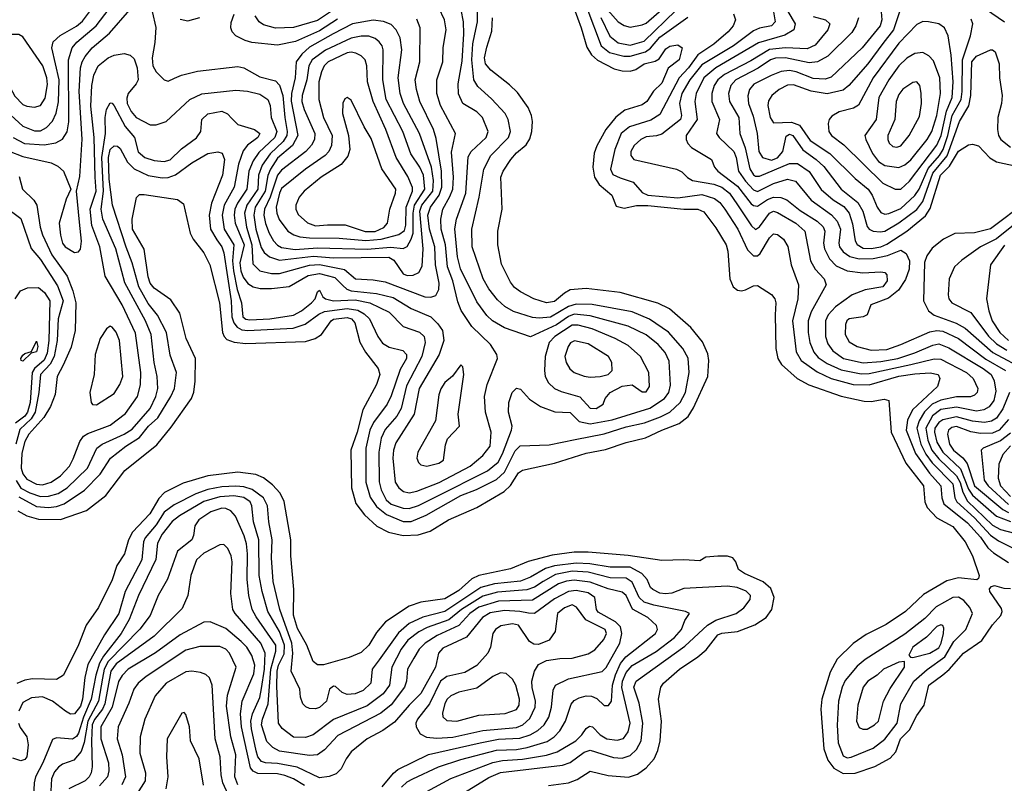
# Model space of a CAD drawing. Extents: x 997026 to 1115308, y 536381 to 619039.
# Tile 362 of 484: x 1040940 to 1045884, y 591862 to 595696. Entities that reach past the tile are written whole.
import ezdxf

# ---------------------------------------------------------------- set-up
doc = ezdxf.new("R2010")
doc.units = 0

msp = doc.modelspace()

# ---------------------------------------------------------------- linework, layer by layer
at = {"layer": '0CON20XD'}
for points in [[(1040906.8, 595105), (1040964.6, 595074.6), (1041062.2, 595067.8), (1041121.8, 595078.2), (1041154.2, 595095.8), (1041177.5, 595132.5), (1041186.4, 595183.6), (1041185.7, 595494.3), (1041203.4, 595555), (1041227.3, 595582.7), (1041324.3, 595665), (1041426.9, 595803.1)], [(1040874.9, 595234.9), (1040955, 595161.4), (1041015, 595138.9), (1041045, 595138.1), (1041074.5, 595155.5), (1041105, 595187.3), (1041122.9, 595227.1), (1041135.4, 595284.6), (1041137.8, 595395), (1041101.8, 595555), (1041107.3, 595585), (1041142.4, 595617.6), (1041225, 595663.4), (1041255, 595688.2), (1041306.1, 595755)], [(1040886.8, 595036.8), (1040955, 595009), (1041097.6, 594977.6), (1041131.3, 594961.3), (1041160.6, 594935), (1041197.5, 594845), (1041173.1, 594795), (1041137.7, 594675), (1041144, 594615), (1041154.6, 594575), (1041167.5, 594555), (1041215, 594527.3), (1041235, 594531.1), (1041245, 594544.2), (1041249.8, 594585), (1041241, 594679), (1041225.8, 594835), (1041241.2, 594908.8), (1041253.2, 595096.8), (1041239.3, 595335), (1041245.9, 595455), (1041253.5, 595485), (1041268.5, 595511.5), (1041304.2, 595555), (1041391.4, 595628.6), (1041493.6, 595745)], [(1042475.6, 594294.4), (1042515, 594284.2), (1042625, 594289.2), (1042698.2, 594275), (1042795, 594227.3), (1042866.1, 594156.1), (1042947.3, 594127.3), (1042971.3, 594105), (1042976.2, 594075), (1042960, 594005), (1042882, 593858), (1042855.7, 593744.3), (1042833.6, 593706.4), (1042775, 593638.7), (1042755.7, 593594.3), (1042744.1, 593525), (1042745.5, 593375.5), (1042755.5, 593335), (1042780, 593285), (1042805, 593264.1), (1042865, 593243.1), (1042895, 593242.8), (1042942.3, 593257.7), (1043028.9, 593301.1), (1043289.6, 593430.4), (1043342.4, 593475), (1043365, 593516.1), (1043409.8, 593635), (1043412.4, 593655), (1043395.3, 593725), (1043395.4, 593775), (1043412.5, 593825), (1043435, 593845.5), (1043455, 593840.6), (1043500.4, 593790.4), (1043555, 593754.6), (1043627, 593727), (1043703.8, 593723.8), (1043748.8, 593678.8), (1043805, 593667.8), (1043915, 593687.5), (1044104.6, 593745), (1044177.7, 593795), (1044199.5, 593825), (1044208.7, 593861.3), (1044201.7, 593981.7), (1044181.8, 594025), (1044145.4, 594065), (1044085, 594114.2), (1043995, 594157), (1043805, 594209.6), (1043725, 594218.3), (1043695, 594206.4), (1043635, 594163.9), (1043505, 594103.9), (1043375, 594149.8), (1043314.2, 594184.2), (1043285, 594210.4), (1043235, 594280.4), (1043153.8, 594445), (1043137.8, 594505), (1043124.2, 594645.8), (1043132.7, 594695), (1043179.5, 594825), (1043192.1, 595007.9), (1043206.8, 595035), (1043282.2, 595105), (1043291.8, 595135), (1043264.6, 595205), (1043235, 595233.1), (1043164.8, 595274.8), (1043143.4, 595323.4), (1043141.7, 595375), (1043162, 595488), (1043169.7, 595625), (1043168.9, 595685), (1043156.7, 595745)], [(1043047.1, 593372.9), (1043202.7, 593455), (1043265, 593507.7), (1043302.4, 593555), (1043308.1, 593625), (1043278.9, 593725), (1043274.7, 593805), (1043287.1, 593865), (1043338.8, 593995), (1043335.3, 594015.3), (1043304.6, 594065), (1043210.7, 594155), (1043156.3, 594236.3), (1043139.6, 594279.6), (1043115.2, 594384.8), (1043087.9, 594455), (1043077.5, 594565), (1043056.1, 594645), (1043054.1, 594695), (1043064.8, 594745), (1043100.7, 594809.3), (1043114.5, 594845), (1043118.2, 594905), (1043108.1, 595031.9), (1043128.9, 595125), (1043052.4, 595265), (1043034.2, 595325), (1043034.7, 595395), (1043064.7, 595485), (1043066.9, 595556.9), (1043081.4, 595645), (1043072.9, 595695), (1043044.7, 595755)], [(1043548.1, 594198.1), (1043515, 594201.7), (1043420.4, 594230.4), (1043375.8, 594255.8), (1043338.9, 594288.9), (1043296.4, 594345), (1043267.9, 594395), (1043212.1, 594555), (1043211.2, 594645), (1043247, 594805), (1043270.4, 594945), (1043306.2, 595015), (1043394.7, 595105), (1043405.3, 595135), (1043393.5, 595195), (1043377.8, 595225), (1043309, 595299), (1043240.8, 595360.8), (1043219.6, 595395), (1043209.8, 595495), (1043215.5, 595574.5), (1043226.1, 595623.9), (1043239.5, 595685), (1043239.3, 595745)], [(1043722.4, 595755), (1043760, 595655), (1043788, 595558), (1043810.6, 595520.6), (1043842.2, 595492.2), (1043925, 595450), (1043965, 595439.5), (1044005, 595437.2), (1044033.6, 595446.4), (1044075.8, 595475), (1044131.6, 595488.4), (1044150.9, 595499.1), (1044185, 595549.4), (1044205, 595563.6), (1044245, 595569.5), (1044266.9, 595555), (1044250.9, 595495), (1044196.9, 595453.1), (1044165, 595377.1), (1044123.2, 595336.8), (1044088.7, 595285), (1044065, 595269.1), (1043978, 595242), (1043932.7, 595207.3), (1043883.1, 595145), (1043837.3, 595062.7), (1043824.2, 595025.8), (1043818.1, 594955), (1043826.5, 594905), (1043849, 594869), (1043913.8, 594815), (1043935, 594760), (1043975, 594750), (1044037.4, 594762.6), (1044095, 594763.4), (1044274.8, 594745.2), (1044345, 594745.3), (1044375, 594731.2), (1044435, 594651.9), (1044488, 594565), (1044495.4, 594534.6), (1044505.3, 594395.3), (1044522.5, 594355), (1044545, 594338.5), (1044565, 594335.5), (1044585, 594339.4), (1044625, 594360.6), (1044645, 594361.4), (1044715, 594316.7), (1044731.8, 594295), (1044737.3, 594275), (1044733.1, 594215), (1044737.1, 594045), (1044746.5, 593995), (1044764.6, 593965), (1044843.9, 593893.9), (1044902.1, 593862.1), (1045065, 593806.8), (1045180.1, 593780.1)], [(1043788.3, 595755), (1043860.5, 595565), (1043901.5, 595531.5), (1043973, 595513), (1044005, 595513.1), (1044083.1, 595535), (1044107.5, 595552.5), (1044155, 595608.7), (1044295, 595708.7)], [(1043893.3, 595743.3), (1043945, 595686.2), (1043975, 595667.7), (1044005, 595658.8), (1044065, 595669.8), (1044085, 595679.6), (1044190, 595770)], [(1044719.5, 595765), (1044732.8, 595685), (1044715, 595664.8), (1044655, 595653), (1044625, 595640.4), (1044524.7, 595565), (1044365, 595469.5), (1044304.3, 595395), (1044265.2, 595325), (1044253.8, 595275), (1044263.8, 595215), (1044257.4, 595195), (1044165, 595122), (1044137.7, 595112.3), (1044085, 595107.6), (1044058.9, 595095), (1044025, 595064.4), (1044008.5, 595035), (1044008.2, 595015), (1044024.7, 594994.7), (1044238, 594945), (1044265, 594932.1), (1044293.5, 594903.5), (1044318.8, 594888.8), (1044425, 594871), (1044465, 594855.7), (1044505.1, 594825.1), (1044545, 594766.4), (1044615, 594660.7), (1044635, 594643.2), (1044655, 594656), (1044704.8, 594725), (1044725, 594734.3), (1044745, 594728.3), (1044836.7, 594675), (1044882.4, 594635), (1044910.5, 594485), (1044934.2, 594444.2), (1044978.9, 594395), (1044990, 594365), (1044915, 594230), (1044899.8, 594185), (1044898.9, 594125), (1044907.6, 594075), (1044927.5, 594027.5), (1044949.8, 593999.8), (1044995, 593969.2), (1045065, 593938.3), (1045165, 593917.7), (1045205, 593919.9), (1045414.9, 593965.1), (1045532.7, 593992.7), (1045565, 593991.6), (1045693.8, 593925), (1045727.3, 593895), (1045751.8, 593845), (1045747.8, 593825), (1045735, 593810.7), (1045715, 593802.5), (1045645, 593802.1), (1045565, 593786.6), (1045521.9, 593765), (1045482.7, 593727.3), (1045457.3, 593682.7), (1045445.4, 593645), (1045465.8, 593565), (1045490.8, 593515), (1045521.8, 593471.8), (1045626.4, 593365), (1045636.6, 593295), (1045645.2, 593275), (1045734.9, 593195), (1045815, 593108.9), (1045855, 593079.7), (1045925, 593045.2)], [(1045264.7, 595755), (1045269.5, 595695), (1045261.2, 595665), (1045171.2, 595555), (1045015, 595406.9), (1044985, 595398), (1044925, 595401.6), (1044838.5, 595435), (1044805, 595441.2), (1044763.8, 595436.2), (1044713.9, 595416.1), (1044627.1, 595372.9), (1044605.3, 595345), (1044595.7, 595314.3), (1044599.6, 595275), (1044622.6, 595212.6), (1044643.9, 595125), (1044651.9, 595035), (1044670.8, 595005), (1044715, 594990.4), (1044745, 595002.8), (1044772.1, 595035), (1044788.8, 595111.2), (1044805, 595121), (1044822.9, 595115), (1044873, 595043), (1044940, 594995), (1044978.5, 594958.5), (1045064.7, 594845), (1045149.1, 594779.1), (1045173.3, 594735), (1045195, 594658.5), (1045205.2, 594645.2), (1045225.2, 594635.2), (1045260.8, 594630.8), (1045285, 594635.2), (1045355, 594675.5), (1045445, 594743.8), (1045475, 594783.8), (1045525.1, 594924.9), (1045597.1, 595012.9), (1045659.6, 595185), (1045706.5, 595263.5), (1045715.8, 595315), (1045721.5, 595485), (1045745, 595513.2), (1045815, 595545.6), (1045825.5, 595545.5), (1045838.1, 595535), (1045858.9, 595475), (1045860.7, 595405), (1045873.2, 595315), (1045869.5, 595275), (1045851.9, 595205), (1045850.9, 595145), (1045855.9, 595115), (1045867.5, 595095), (1045915, 595055.8)], [(1045365, 595756.5), (1045327.8, 595645), (1045275, 595577), (1045198.4, 595475), (1045103.4, 595366.6), (1045075, 595342.6), (1044995, 595324), (1044915, 595337.2), (1044825, 595368.5), (1044795, 595367.2), (1044753.8, 595346.2), (1044716.7, 595315), (1044700.7, 595289.3), (1044697.4, 595265), (1044708.1, 595205), (1044725, 595178.8), (1044815, 595181.8), (1044856.1, 595166.1), (1044909.3, 595089.3), (1045007.5, 595025), (1045135, 594898.8), (1045201.1, 594845), (1045221.3, 594815), (1045245.2, 594755), (1045265, 594728.2), (1045285, 594719)], [(1045790, 595750), (1045885.5, 595685.5)], [(1040930.3, 593230.3), (1040975.8, 593205.8), (1041035, 593188), (1041145, 593187.5), (1041275, 593231.3), (1041372.1, 593307.9), (1041467.6, 593432.4), (1041628, 593562), (1041700.2, 593649.8), (1041802.4, 593795), (1041814, 593826), (1041821.8, 593881.8), (1041822.5, 593995), (1041775.3, 594095), (1041743.3, 594223.3), (1041699.5, 594289.5), (1041615, 594348.7), (1041595, 594373.6), (1041584.5, 594405), (1041564.8, 594544.8), (1041506.2, 594645), (1041504.8, 594695.2), (1041525.9, 594804.1), (1041540.8, 594819.2), (1041565, 594818.1), (1041732.7, 594792.7), (1041762.1, 594772.1), (1041796.4, 594625), (1041811.8, 594595), (1041865.2, 594525.2), (1041895.3, 594465), (1041942.9, 594275), (1041958.2, 594125), (1041966.4, 594105), (1041980.9, 594090.9), (1042017, 594077), (1042075, 594070.2), (1042375, 594080.7), (1042423.7, 594096.3), (1042454.8, 594115.2), (1042503.5, 594185), (1042515, 594192.9), (1042585, 594200.5), (1042606.7, 594195), (1042623.2, 594175), (1042647.4, 594077.4), (1042676.1, 594026.1), (1042740, 593945), (1042747.7, 593915), (1042731.8, 593865), (1042663.2, 593736.8), (1042634.4, 593625.6), (1042602.7, 593535), (1042606.2, 593345), (1042627.3, 593267.3), (1042670.9, 593210.9), (1042734, 593154), (1042792.5, 593122.5), (1042866.3, 593106.3), (1042940.2, 593109.8), (1043001.7, 593128.3), (1043093.1, 593185), (1043235, 593246.9), (1043373.2, 593326.8), (1043405, 593357.3), (1043445, 593421.8), (1043465, 593434.5), (1043625, 593469.1), (1043785, 593519.4), (1043881.5, 593538.5), (1043985, 593573.8), (1044083.2, 593596.8), (1044165, 593636.1), (1044251.6, 593668.4), (1044296.2, 593703.8), (1044323.3, 593746.7), (1044395.2, 593904.8), (1044399.8, 593985), (1044395, 594018), (1044368.8, 594078.8), (1044310.5, 594150.5), (1044203.7, 594243.7), (1044145, 594273.3), (1043955, 594326.4), (1043785, 594347.3), (1043705, 594339.2), (1043676.3, 594323.7), (1043625, 594280.7), (1043585, 594274.3), (1043522.5, 594295), (1043455, 594330.4), (1043425, 594352.1), (1043405, 594378.1), (1043358.9, 594468.9), (1043340.5, 594565), (1043340.5, 594635), (1043362.7, 594745), (1043356.8, 594905), (1043366.9, 594935), (1043406.9, 594995), (1043435, 595028.2), (1043482.7, 595067.3), (1043502.1, 595097.9), (1043511.9, 595135), (1043515.3, 595185), (1043510, 595215), (1043492.5, 595255), (1043439.9, 595329.9), (1043399.8, 595369.8), (1043305, 595443.6), (1043278.2, 595475), (1043274.8, 595505.2), (1043285, 595558.8), (1043311.3, 595638.7), (1043314.8, 595705.2)], [(1041605, 595737.5), (1041623.6, 595656.4), (1041618.5, 595581.5), (1041604.7, 595505), (1041608.2, 595465), (1041625, 595433.8), (1041665, 595393.8), (1041685, 595388), (1041717.3, 595402.7), (1041752, 595418), (1041833, 595437), (1042035, 595461.8), (1042065, 595453.8), (1042145, 595408.8), (1042225, 595388.5), (1042245, 595368.2), (1042261.2, 595315), (1042270.7, 595205), (1042283.7, 595135), (1042281.7, 595115), (1042263.7, 595085), (1042197.2, 595022.8), (1042158.1, 594965), (1042138.9, 594915), (1042136, 594845), (1042080, 594765), (1042069.4, 594725), (1042078.5, 594655), (1042105.9, 594565), (1042110.1, 594470.1), (1042145.5, 594435.5), (1042205, 594421.5), (1042245, 594421.2), (1042395, 594463.5), (1042445, 594466.8), (1042571.3, 594441.3), (1042625.4, 594394.6), (1042715, 594390.4), (1042775, 594380.6), (1042975, 594304.2), (1043005, 594302.5), (1043028.8, 594311.2), (1043045, 594341.2), (1043046.3, 594373.7), (1043027.2, 594465), (1043024.6, 594555), (1042998, 594645), (1042988.7, 594715), (1043002, 594755), (1043047, 594815), (1043059, 594855), (1043058.8, 594935), (1043031, 595099), (1043018, 595145), (1042950, 595285), (1042932.2, 595345), (1042926.1, 595395), (1042948.8, 595485), (1042950.7, 595655), (1042935, 595698.9)], [(1041745, 595698.5), (1041785, 595690.5), (1041845, 595706.9)], [(1042535, 595698.2), (1042445, 595641.1), (1042325, 595587.1), (1042235, 595568.9), (1042105, 595582.1), (1042071.6, 595591.6), (1042025.3, 595615.3), (1042006.5, 595635), (1042000, 595655), (1042002.6, 595682.6), (1042016.7, 595723.3)], [(1042885, 594412.1), (1042915, 594413.5), (1042945, 594426.1), (1042961.4, 594458.6), (1042965.2, 594545), (1042949.6, 594735), (1042960.1, 594765), (1043014.7, 594835), (1043018.3, 594888.3), (1043007.6, 594955), (1042947, 595125), (1042868, 595275), (1042851, 595325), (1042841, 595405), (1042859, 595545), (1042850.7, 595605), (1042831.1, 595645), (1042805, 595672.6), (1042766.9, 595686.9), (1042715, 595694.5), (1042610.4, 595675), (1042513.7, 595625), (1042395, 595558.3), (1042356.9, 595523.1), (1042327.5, 595485), (1042323.7, 595405), (1042304.9, 595325.1), (1042302.9, 595287.1), (1042336.7, 595115), (1042310, 595065), (1042235, 595000.2), (1042198.9, 594945), (1042186, 594914), (1042173.3, 594835), (1042122.1, 594755), (1042115.1, 594715), (1042125.1, 594645), (1042152.9, 594552.9), (1042167.5, 594527.5), (1042195.1, 594505.1), (1042245, 594488.8), (1042415, 594508.7), (1042515, 594500.2), (1042793.6, 594503.6), (1042818.4, 594488.4), (1042865, 594420.6), (1042885, 594412.1)], [(1042505, 595738.4), (1042435, 595692.9), (1042315, 595656.3), (1042225, 595653), (1042165, 595670.3), (1042142.1, 595685), (1042123.1, 595715)], [(1043857.5, 595707.5), (1043903.6, 595613.6), (1043945, 595579.6), (1044005, 595568.4), (1044075, 595589.1), (1044235, 595743)], [(1044525, 595726), (1044534.5, 595695), (1044522.3, 595665), (1044498, 595635), (1044425, 595573), (1044345, 595519.1), (1044297.6, 595455), (1044251, 595405), (1044155, 595220.4), (1044108.5, 595191.5), (1044001.6, 595158.4), (1043960.2, 595125), (1043928.4, 595045), (1043906.5, 594946.5), (1043918.7, 594918.7), (1043955, 594901.9), (1044020.2, 594880.2), (1044065, 594827.9), (1044095, 594814.4), (1044245, 594801.5), (1044365, 594819.1), (1044429.3, 594799.3), (1044455, 594778.4), (1044480.4, 594745), (1044546.8, 594645), (1044595, 594540.8), (1044625, 594510.3), (1044645, 594510.8), (1044658.2, 594521.8), (1044705, 594600.8), (1044725, 594620.8), (1044745, 594616.9), (1044775.5, 594595), (1044797.9, 594557.9), (1044814.7, 594465), (1044851.6, 594365), (1044847.4, 594295), (1044821.2, 594185), (1044839, 594029), (1044864.6, 593984.6), (1044945, 593928.5), (1045014.7, 593894.7), (1045125, 593865.1), (1045205, 593862.1), (1045354.1, 593905.9), (1045435, 593917.7), (1045512.7, 593922.7), (1045551.4, 593915), (1045560.5, 593895), (1045549.6, 593855), (1045422.4, 593737.6), (1045398.7, 593685), (1045392, 593635), (1045437.9, 593517.9), (1045509.3, 593419.3), (1045565.9, 593355), (1045570.2, 593295), (1045581.3, 593265), (1045699.4, 593169.4), (1045765, 593097.5), (1045801.7, 593045), (1045829.8, 593019.8), (1045905, 592970.4)], [(1044797.1, 595737.1), (1044834.7, 595675), (1044827.9, 595645), (1044781.4, 595618.6), (1044650.6, 595579.4), (1044435, 595454.8), (1044374.8, 595405), (1044337, 595325), (1044330.4, 595285), (1044341.2, 595195), (1044287.3, 595115), (1044286.2, 595095), (1044294.5, 595075), (1044314.1, 595054.1), (1044413.8, 594995), (1044429.4, 594955), (1044445.4, 594935), (1044545, 594860.8), (1044612.4, 594772.4), (1044625, 594763), (1044645, 594760.2), (1044695, 594793.6), (1044725, 594805.8), (1044762.8, 594802.8), (1044792.1, 594792.1), (1044858.4, 594738.4), (1044944.9, 594684.9), (1044975, 594656), (1044983, 594635), (1044977.1, 594575), (1044980.6, 594545), (1045006.2, 594495), (1045040.2, 594460.2), (1045095, 594434.8), (1045174, 594426), (1045265, 594430.8), (1045285, 594426.2), (1045295, 594415.6), (1045296.5, 594385), (1045275, 594355.7), (1045185, 594340.5), (1045120.4, 594315), (1045036.3, 594253.7), (1044999.8, 594215), (1044985.7, 594185), (1044985.7, 594105), (1044998.9, 594068.9), (1045023.7, 594033.7), (1045077.3, 593995), (1045176, 593974), (1045265, 593979.8), (1045349.5, 593995), (1045435, 594023), (1045525, 594062.6), (1045555, 594068.8), (1045605, 594049.2), (1045778.1, 593945), (1045817.6, 593915), (1045833.8, 593883.8), (1045841.5, 593831.5), (1045831, 593785), (1045807.5, 593752.5), (1045782.1, 593737.9), (1045745, 593731.3), (1045645, 593750.6), (1045565, 593738.9), (1045523.4, 593706.6), (1045491, 593645), (1045500.8, 593585), (1045520.5, 593535), (1045555, 593490.8), (1045645, 593406.4), (1045662.7, 593372.7), (1045676.7, 593323.3), (1045699.5, 593279.5), (1045825, 593158), (1045865, 593136.5), (1045935, 593118.6)], [(1044925, 595713.1), (1044987.1, 595695), (1045007.9, 595675), (1044997.7, 595645), (1044935, 595568), (1044895, 595550.2), (1044785, 595555.7), (1044705, 595545.9), (1044610.6, 595489.4), (1044478.4, 595421.6), (1044445.2, 595395), (1044427.2, 595365), (1044414.8, 595325), (1044414.8, 595285), (1044453.5, 595195), (1044439.2, 595125), (1044451.8, 595105), (1044526.8, 595035), (1044537.6, 595005), (1044549, 594935), (1044584.5, 594885)], [(1045151.6, 595705), (1045138.6, 595665), (1045118.2, 595631.8), (1044997.4, 595512.6), (1044945.8, 595484.2), (1044905, 595480), (1044785, 595504.1), (1044735, 595503), (1044709.7, 595495), (1044647.7, 595452.3), (1044535.3, 595395), (1044511.6, 595365), (1044500, 595325), (1044503.9, 595285), (1044551.6, 595205), (1044557, 595125), (1044583.6, 595053.6), (1044606.7, 594946.7), (1044625, 594917.7), (1044635, 594910.9), (1044655, 594910.4), (1044805, 594974.8), (1044845, 594973.7), (1044904.4, 594934.4), (1044965, 594843.6), (1045025, 594791.3), (1045077.6, 594757.6), (1045104.4, 594724.4), (1045121.8, 594671.8), (1045135.2, 594585.2), (1045145, 594566.8), (1045175, 594549.8), (1045215, 594546.9), (1045265, 594556.4), (1045295, 594569.5), (1045395, 594633.9), (1045488.6, 594711.4), (1045511.6, 594748.4), (1045564, 594915), (1045608.5, 594961.5), (1045655, 595036.3), (1045705, 595067.4), (1045725, 595071.9), (1045755, 595062.9), (1045812, 595002), (1045845, 594982.4), (1045945, 594961)], [(1045285, 594719), (1045305, 594723.5), (1045365, 594748.4), (1045435, 594813.1), (1045457, 594845), (1045501.2, 594948.8), (1045558.8, 595015), (1045577.2, 595045), (1045601.1, 595115), (1045622.2, 595215), (1045667.7, 595295), (1045673.4, 595335), (1045674.4, 595495), (1045714.8, 595615), (1045725.4, 595675), (1045718.1, 595698.1)], [(1045365, 594844.7), (1045407.9, 594885), (1045545, 595066.8), (1045566.4, 595115), (1045593.5, 595236.5), (1045622.3, 595305), (1045627.1, 595385), (1045617.8, 595517.8), (1045603.1, 595615), (1045583.5, 595655), (1045554.7, 595674.7), (1045504, 595686), (1045475, 595686.7), (1045445, 595672.3), (1045355, 595578.6), (1045225.2, 595405), (1045152.5, 595267.5), (1045127.5, 595252.5), (1045055, 595233.5), (1045018.4, 595211.6), (1045004.5, 595195), (1045000.5, 595175), (1045002.5, 595135), (1045016.4, 595115), (1045078.4, 595068.4), (1045275, 594875.9), (1045335.7, 594845.7), (1045365, 594844.7)], [(1041015, 595256.5), (1041045, 595264.6), (1041067.6, 595302.4), (1041078.8, 595371.2), (1041076.5, 595405), (1041055.9, 595465), (1040955, 595609.4), (1040935, 595621.4), (1040895, 595622), (1040870, 595595), (1040857.5, 595545), (1040862.3, 595455), (1040882.6, 595375), (1040915, 595313.1), (1040955, 595270.6), (1040975, 595261.8), (1041015, 595256.5)], [(1042322.7, 594542.7), (1042435, 594550.1), (1042685, 594544.7), (1042804.1, 594554.1), (1042865, 594546.7), (1042885, 594557.7), (1042906.5, 594593.5), (1042915.1, 594624.9), (1042915.9, 594725), (1042922.7, 594765), (1042974.6, 594845), (1042966.9, 594915), (1042948.7, 594955), (1042903.5, 595023.5), (1042864.4, 595135), (1042780.7, 595295), (1042764, 595395), (1042764.7, 595545), (1042760, 595565), (1042745.5, 595585), (1042725, 595601.1), (1042693.2, 595613.2), (1042654.2, 595614.2), (1042605, 595603.7), (1042475, 595543.5), (1042408.1, 595495), (1042392.3, 595465), (1042382.6, 595395), (1042359, 595315), (1042356.3, 595285), (1042368, 595245), (1042421.3, 595125), (1042419.5, 595095), (1042405, 595066.9), (1042376.4, 595035), (1042255, 594940.6), (1042233.9, 594916.1), (1042197.5, 594805), (1042168.8, 594745), (1042165.2, 594715), (1042173.6, 594673.6), (1042191.9, 594625), (1042215, 594586.1), (1042233.8, 594563.8), (1042255, 594552.4), (1042322.7, 594542.7)], [(1040938.1, 594908.1), (1040954.8, 594844.8), (1041010.7, 594790.7), (1041026.8, 594765), (1041041.9, 594655), (1041055, 594616.4), (1041101.9, 594515), (1041178, 594408), (1041207.5, 594335), (1041222, 594275), (1041218.2, 594135), (1041197.7, 594052.3), (1041159, 593961), (1041128, 593905), (1041117.6, 593815), (1041095.2, 593754.8), (1041061.3, 593698.6), (1040986.3, 593615), (1040965, 593578.9), (1040950.1, 593519.9), (1040947.5, 593445), (1040955.3, 593415.3), (1040975, 593388.9), (1041025, 593363.8), (1041055, 593360.9), (1041098.2, 593375), (1041145, 593405.3), (1041189.2, 593455), (1041208.7, 593491.3), (1041241.3, 593578.7), (1041260.9, 593605), (1041281.8, 593618.2), (1041395, 593661.1), (1041470.8, 593719.2), (1041531.9, 593805), (1041546.8, 593863.2), (1041548, 593925), (1041521.7, 594121.7), (1041455, 594263.8), (1041369.2, 594409.3), (1041341.7, 594555), (1041302.3, 594662.3), (1041294.1, 594745), (1041323.1, 594835), (1041318.8, 594905), (1041314, 595105), (1041297.9, 595262.1), (1041302.5, 595365), (1041313, 595417), (1041334.7, 595465), (1041385, 595505.3), (1041415, 595518.9), (1041465, 595525.9), (1041495, 595518.5), (1041515, 595499.5), (1041529.8, 595455), (1041535.2, 595395), (1041525.4, 595374.6), (1041484, 595325), (1041477.7, 595302.3), (1041479.8, 595275), (1041500, 595235), (1041525, 595205.8), (1041595, 595168.1), (1041625, 595168.2), (1041675, 595185.3), (1041794.6, 595295), (1041855, 595324.3), (1042025, 595341.6), (1042083.2, 595336.8), (1042145, 595321.9), (1042186.1, 595295), (1042198.4, 595265), (1042202.5, 595205), (1042231.9, 595135), (1042220.5, 595105), (1042141.3, 595028.7), (1042112.4, 594987.6), (1042091.2, 594935), (1042080.6, 594845), (1042033.4, 594775), (1042020, 594745), (1042016.3, 594715), (1042022, 594675), (1042066.4, 594565), (1042044.9, 594475), (1042050.2, 594435), (1042062.8, 594402.8), (1042085, 594371.9), (1042113.1, 594355), (1042147.4, 594347.4), (1042205, 594346.3), (1042292.7, 594357.3), (1042388.3, 594411.7), (1042445, 594422.1), (1042522, 594402), (1042562, 594362), (1042583.3, 594343.3), (1042605, 594335.1), (1042732.2, 594322.2), (1042815, 594300.7), (1042905, 594246.7), (1043003.7, 594203.7), (1043039.6, 594169.6), (1043062.9, 594135), (1043069.5, 594085), (1043045.7, 594015), (1042946, 593845), (1042921, 593715), (1042828.7, 593571.4), (1042817, 593535), (1042813.6, 593495), (1042824.8, 593374.8), (1042844.1, 593345), (1042866.9, 593326.9), (1042895, 593320.2), (1042935, 593329.4), (1043047.1, 593372.9)], [(1042677.5, 594587.5), (1042755, 594594.7), (1042843, 594617), (1042871.7, 594638.3), (1042879.6, 594665), (1042880.7, 594755), (1042911.6, 594835), (1042913.2, 594853.2), (1042889.4, 594909.4), (1042830, 595005), (1042778, 595145), (1042714.4, 595285), (1042686.8, 595385), (1042683.6, 595465), (1042674.5, 595494.5), (1042655.4, 595515), (1042628.6, 595528.6), (1042605, 595533), (1042585, 595529.4), (1042488.4, 595485), (1042469.5, 595465), (1042455.5, 595434.5), (1042442.3, 595385), (1042441.7, 595295), (1042465.6, 595205), (1042509.8, 595115), (1042505.2, 595065), (1042491.8, 595035), (1042474, 595015), (1042375, 594945.6), (1042255, 594848.4), (1042243.8, 594825), (1042228.4, 594755), (1042231.2, 594725), (1042243.2, 594693.2), (1042287.2, 594635), (1042315.7, 594615.7), (1042346, 594606), (1042395, 594600.3), (1042545, 594599), (1042677.5, 594587.5)], [(1045355, 594954), (1045385, 594967.3), (1045415, 594992.9), (1045497.1, 595095), (1045519.8, 595135), (1045545.5, 595215.5), (1045564.5, 595325), (1045559.8, 595405), (1045529.3, 595489.3), (1045505, 595515.4), (1045475, 595530.7), (1045435, 595526.5), (1045395, 595503.5), (1045355, 595465.3), (1045303.9, 595395), (1045254.6, 595305.4), (1045240.4, 595195), (1045184.1, 595115), (1045188.1, 595095), (1045222.9, 595025), (1045252.6, 594985), (1045285, 594964.1), (1045355, 594954)], [(1045345, 595055.6), (1045365, 595063.5), (1045406.8, 595115), (1045459.1, 595210.9), (1045468.7, 595275), (1045467.5, 595327.5), (1045460.6, 595365), (1045445, 595384), (1045425, 595381.4), (1045375, 595346.7), (1045355, 595320.6), (1045340.6, 595285), (1045334.7, 595195), (1045299.4, 595115), (1045298.6, 595095), (1045305.7, 595075.7), (1045325, 595060), (1045345, 595055.6)], [(1042725, 594633.6), (1042767.9, 594652.1), (1042787.5, 594675), (1042798.8, 594745), (1042827.1, 594825), (1042828.3, 594845), (1042758, 594948), (1042705, 595100), (1042669.1, 595159.1), (1042605, 595292), (1042585, 595306.2), (1042571.9, 595298.1), (1042563.2, 595276.8), (1042560.4, 595225), (1042591.2, 595115), (1042597.3, 595045), (1042588.2, 595011.8), (1042555, 594969.1), (1042454.5, 594905), (1042367.7, 594835), (1042344, 594805), (1042325.9, 594765), (1042326.6, 594745), (1042338.2, 594718.2), (1042385, 594675.9), (1042425, 594661.3), (1042486, 594666), (1042575, 594665.7), (1042675, 594633.6), (1042725, 594633.6)], [(1040921.8, 593381.8), (1040944.9, 593344.9), (1040991, 593321), (1041045, 593302.4), (1041084.2, 593304.2), (1041132.6, 593317.4), (1041178.8, 593345), (1041280.7, 593445), (1041326.7, 593545), (1041354.5, 593565), (1041465, 593615.2), (1041505, 593640), (1041595.1, 593744.9), (1041624.1, 593805), (1041633.7, 593845), (1041630.7, 593905), (1041615.2, 593975.2), (1041600.6, 594115), (1041571.3, 594185), (1041467.4, 594375), (1041422.4, 594545), (1041358, 594695), (1041349.1, 594745), (1041360.4, 594835), (1041352.3, 595005), (1041370.7, 595125), (1041368.7, 595205), (1041376.5, 595245), (1041395, 595278.6), (1041405, 595276.9), (1041415, 595264.5), (1041469.5, 595159.5), (1041516.8, 595105), (1041535, 595033.5), (1041568.5, 595005), (1041615, 594988.9), (1041665, 594984.8), (1041695, 594992.3), (1041752.6, 595047.4), (1041827, 595103), (1041849.1, 595135), (1041854.5, 595195), (1041885, 595223.8), (1041955, 595237.1), (1041984, 595224), (1042005, 595199.5), (1042035, 595169.7), (1042118.6, 595145), (1042146.1, 595125), (1042136.1, 595105), (1042083.5, 595066.5), (1042061.9, 595038.1), (1042039.4, 594970.6), (1042017.6, 594855), (1041967.1, 594765), (1041956.7, 594715), (1041966.8, 594645), (1042015.4, 594565), (1042009.1, 594485), (1042013, 594435), (1042032.3, 594342.3), (1042054.4, 594275), (1042061.2, 594205), (1042075, 594193.2), (1042095, 594189), (1042195.8, 594194.2), (1042315, 594212.5), (1042355, 594233.9), (1042404.7, 594275), (1042423.3, 594295), (1042435, 594330), (1042445, 594337.5), (1042462, 594305), (1042475.6, 594294.4)], [(1040935, 593301.3), (1041025, 593252.6), (1041085, 593246.6), (1041125, 593251.7), (1041164, 593266), (1041265.6, 593334.4), (1041343.5, 593415), (1041396.3, 593495), (1041472.5, 593555), (1041540.9, 593599.1), (1041586, 593655), (1041633.2, 593696.8), (1041699.3, 593805), (1041716.7, 593845), (1041727.4, 593925), (1041695, 594012), (1041676.8, 594125), (1041632.4, 594212.4), (1041585, 594270.7), (1041537.5, 594355), (1041504.2, 594475), (1041474.7, 594554.7), (1041405.9, 594765), (1041388.4, 594895), (1041385.1, 595005), (1041395, 595044), (1041415, 595063.7), (1041431, 595061), (1041445, 595049.1), (1041480.9, 594980.9), (1041515, 594947.8), (1041585, 594914), (1041655, 594902.4), (1041685, 594903.5), (1041722.1, 594917.9), (1041805, 594977.4), (1041884.8, 595025.2), (1041935, 595032.3), (1041956.8, 595026.8), (1041968.3, 594995), (1041958.4, 594915), (1041902.7, 594775), (1041892, 594715), (1041898.8, 594645), (1041930.3, 594590.3), (1041954.8, 594555), (1041965.8, 594525.8), (1042002.1, 594285), (1042005.1, 594204.9), (1042014.7, 594174.7), (1042031.9, 594151.9), (1042055, 594139.6), (1042085, 594135.1), (1042313.4, 594146.6), (1042373, 594167), (1042441.7, 594218.3), (1042469.7, 594230.3), (1042585, 594246.6), (1042637.7, 594237.7), (1042669.6, 594219.6), (1042696.2, 594195), (1042737.6, 594105), (1042762.2, 594072.2), (1042795, 594052.2), (1042864.3, 594035), (1042882.2, 594015), (1042882.1, 593995), (1042850.1, 593939.9), (1042805, 593807.9), (1042784.8, 593765), (1042716.3, 593673.7), (1042698.1, 593635), (1042678.3, 593545), (1042678.6, 593375), (1042699.4, 593299.4), (1042731.4, 593251.4), (1042781.8, 593211.8), (1042865, 593176.2), (1042905, 593177.2), (1042981.6, 593208.4), (1043155, 593307), (1043233.1, 593336.9), (1043335, 593387.4), (1043375, 593424.8), (1043428.1, 593531.9), (1043453, 593557), (1043598.7, 593561.3), (1043729.1, 593589.1), (1043875, 593617.7), (1043985, 593651.8), (1044078, 593672), (1044158.6, 593701.4), (1044205, 593725.6), (1044256.1, 593773.9), (1044284.1, 593825), (1044301.1, 593925), (1044297.2, 593997.2), (1044270.5, 594045), (1044197.2, 594127.2), (1044102.4, 594192.4), (1044015, 594229.3), (1043815, 594266.1), (1043735, 594268.3), (1043695, 594256.9), (1043605, 594203.1), (1043548.1, 594198.1)], [(1044584.5, 594885), (1044625, 594841.7), (1044645, 594834.4), (1044725, 594873), (1044795, 594895.2), (1044835, 594885.3), (1044915, 594790), (1045016.1, 594716.1), (1045044.8, 594685), (1045061.9, 594645), (1045054.1, 594575), (1045057.2, 594555), (1045075, 594530), (1045107.8, 594507.8), (1045155.4, 594495.4), (1045225, 594497.9), (1045297.4, 594512.6), (1045365, 594539.8), (1045392.2, 594522.2), (1045408.1, 594485), (1045405.9, 594444.1), (1045387.5, 594392.5), (1045352.5, 594337.5), (1045301.9, 594298.1), (1045213.8, 594265), (1045195.8, 594214.2), (1045175.5, 594204.5), (1045106, 594195), (1045093.6, 594185), (1045086.2, 594165), (1045085.3, 594115), (1045105, 594079.2), (1045144.8, 594054.8), (1045215, 594037.1), (1045295, 594040.2), (1045365.1, 594064.9), (1045510.3, 594129.7), (1045545, 594136.1), (1045575, 594132.3), (1045655, 594095.2), (1045792.3, 593992.3), (1045890.2, 593935)], [(1040867.4, 594757.4), (1040945, 594697.5), (1040996.8, 594546.8), (1041045, 594492.7), (1041130.2, 594360.2), (1041158.7, 594285), (1041133.8, 594195), (1041127.8, 594085), (1041112.4, 594005), (1041093.3, 593966.7), (1041044.6, 593915), (1041036.2, 593825), (1041016.8, 593725), (1040998.2, 593691.8), (1040941.2, 593638.8), (1040920.9, 593565)], [(1045997.3, 594782.7), (1045815, 594645.7), (1045735, 594626.1), (1045635, 594622.7), (1045579.4, 594595), (1045521.3, 594548.7), (1045495, 594511.4), (1045483.1, 594476.9), (1045479.3, 594285), (1045504.2, 594234.2), (1045532.7, 594212.7), (1045642, 594172), (1045688.1, 594148.1), (1045825.9, 594025.9), (1045995, 593935.5)], [(1045999.4, 594720.6), (1045845, 594596.1), (1045765.4, 594555), (1045670.9, 594489.1), (1045634.5, 594455), (1045607.7, 594395), (1045601.5, 594315), (1045606.2, 594295), (1045621.2, 594275), (1045716.2, 594226.2), (1045805, 594106.9), (1045845, 594068.8), (1045896.6, 594036.6)], [(1045885, 594564.8), (1045814.7, 594465), (1045794.7, 594295), (1045806, 594235), (1045823, 594185), (1045861.7, 594125), (1045904.8, 594085)], [(1040917.4, 594295), (1040944.3, 594335.7), (1040979.5, 594350.5), (1041035, 594351.6), (1041065, 594325.9), (1041090.6, 594285), (1041085.7, 594085.7), (1041078.7, 594021.3), (1041063.2, 593986.8), (1041014.9, 593945.1), (1041002.2, 593925), (1040992.2, 593775), (1040979.6, 593725), (1040965, 593705.9), (1040919.3, 593670.7)], [(1043835, 593744.6), (1043869.2, 593765), (1043880, 593795), (1043905.5, 593825), (1043965, 593856.5), (1044015, 593862.8), (1044065, 593828.2), (1044085, 593827.1), (1044102, 593855), (1044099.7, 593925), (1044056.9, 594005), (1043995, 594059.7), (1043930.9, 594095), (1043815, 594144.8), (1043745, 594162.7), (1043715, 594161.8), (1043627.1, 594105), (1043598.5, 594075), (1043579.4, 594005), (1043574.8, 593935), (1043578.8, 593905), (1043595, 593872.7), (1043625.5, 593845), (1043659.1, 593829.1), (1043753.1, 593803.1), (1043804.4, 593745), (1043835, 593744.6)], [(1041325, 593762.5), (1041415, 593820), (1041443.2, 593865), (1041457.6, 593905), (1041440.6, 594085), (1041425, 594126.9), (1041405, 594152.9), (1041395, 594157.1), (1041375, 594144.2), (1041343.3, 594095), (1041318.8, 594015), (1041313.8, 593915), (1041292.2, 593825), (1041298, 593775), (1041305, 593764), (1041325, 593762.5)], [(1040955, 593981.2), (1040947.5, 593985), (1040946.2, 593995), (1040955, 594011.2), (1040965, 594020), (1041000, 594030), (1041025, 594082.5), (1041031.4, 594055), (1041025, 594028.8), (1040997.5, 594022.5), (1040955, 593981.2)], [(1043805, 593902.1), (1043855, 593904.8), (1043894.2, 593915), (1043915.5, 593935), (1043913.5, 593975), (1043897.5, 594005), (1043795, 594068.7), (1043726.2, 594083.8), (1043705.9, 594074.1), (1043693.3, 594055), (1043678.2, 594005), (1043683.8, 593975), (1043703.1, 593943.1), (1043725, 593924.6), (1043775, 593907.2), (1043805, 593902.1)], [(1042985, 593454.5), (1043045, 593468.9), (1043068.6, 593485), (1043077.9, 593562.1), (1043088.3, 593591.7), (1043149.2, 593655), (1043142, 593715), (1043169.5, 593915), (1043165, 593952.5), (1043155, 593962.5), (1043112.9, 593907.1), (1043075, 593874.2), (1043055, 593842), (1043045, 593812.5), (1043027.4, 593682.6), (1042938.6, 593525), (1042934.4, 593495), (1042942.8, 593472.8), (1042955, 593461.4), (1042985, 593454.5)], [(1045909.7, 593825), (1045877.2, 593742.8), (1045845, 593695.6), (1045819.8, 593680.2), (1045785, 593674.3), (1045725, 593679.9), (1045645, 593702.5), (1045575, 593687.5), (1045555, 593673.8), (1045535.6, 593645), (1045533.8, 593625), (1045544.6, 593575.4), (1045575, 593525.5), (1045665, 593440.7), (1045705, 593339.6), (1045725, 593309.2), (1045845, 593202.7), (1045915, 593176)], [(1045180.1, 593780.1), (1045215, 593779.3), (1045280.8, 593790.8), (1045304.1, 593784.1), (1045315.8, 593625), (1045390.4, 593470.4), (1045478.6, 593355), (1045485.7, 593275.7), (1045496.8, 593246.8), (1045545, 593194.6), (1045625, 593150.9), (1045687.7, 593075), (1045724.5, 593005), (1045758.8, 592905), (1045755, 592890), (1045746.1, 592883.9), (1045655, 592894.7), (1045595, 592878.9), (1045479.3, 592810.7), (1045388.1, 592725), (1045290.3, 592659.7), (1045189.9, 592610.1), (1045125, 592563.5), (1045044.6, 592485), (1045010.2, 592419.8), (1044968.2, 592285), (1044962.8, 592235), (1044978.2, 592035), (1044998.9, 591978.9), (1045028.4, 591938.4), (1045075, 591910.7), (1045135, 591912.3), (1045234.2, 591945.8), (1045311.4, 591988.6), (1045339, 592021), (1045363.3, 592085), (1045408.6, 592131.4), (1045445, 592202.7), (1045481.1, 592255), (1045505.9, 592355), (1045575, 592407.4), (1045607, 592433), (1045680, 592515), (1045770.9, 592579.1), (1045825, 592658.1), (1045867.1, 592705), (1045874.2, 592725), (1045870.3, 592740.3), (1045811.2, 592825), (1045810.7, 592839.3), (1045819.3, 592850.7), (1045835, 592856), (1045882.3, 592842.3), (1045915, 592840.8)], [(1045905, 593688.6), (1045859, 593635), (1045825, 593619.7), (1045765, 593617.9), (1045716.2, 593626.2), (1045645, 593654.2), (1045621.1, 593648.9), (1045603.3, 593635), (1045599.3, 593615), (1045609, 593565), (1045629.5, 593535), (1045675.8, 593495.8), (1045698.4, 593468.4), (1045734.5, 593355), (1045876.2, 593236.2), (1045905, 593221.3)], [(1045915, 593619.7), (1045865, 593582), (1045777.5, 593545), (1045768.1, 593535), (1045783.9, 593385), (1045802.7, 593355), (1045905, 593261.9)], [(1045915, 593555.9), (1045876.5, 593513.5), (1045856.9, 593465), (1045853.2, 593395), (1045864.9, 593355), (1045915, 593302.3)], [(1043595, 591851.5), (1043695, 591863.9), (1043739.2, 591880.8), (1043805, 591923.1), (1043895, 591900.6), (1043997.4, 591892.6), (1044042, 591908), (1044085, 591939.1), (1044125.4, 591985), (1044143.8, 592026.2), (1044156, 592075), (1044162.8, 592175), (1044148.5, 592285), (1044159.1, 592345), (1044172.7, 592365), (1044253.8, 592435), (1044345, 592497.3), (1044386.9, 592533.1), (1044445, 592607.5), (1044465, 592616.5), (1044545, 592624.6), (1044631.7, 592658.3), (1044688.2, 592695), (1044716.2, 592735), (1044728.5, 592795), (1044711, 592841), (1044673.8, 592873.8), (1044580, 592915), (1044550, 592935), (1044535.8, 592975), (1044521.2, 592995), (1044495, 593001.9), (1044445, 593003.1), (1044385, 592996.9), (1044355, 592980), (1044274.8, 592984.8), (1044165, 592981), (1043995, 593006.2), (1043795, 593022.7), (1043725, 593022.3), (1043613.1, 593006.9), (1043493.3, 592976.7), (1043405, 592938.9), (1043245, 592905.7), (1043210.9, 592889.1), (1043145, 592830), (1043075, 592788), (1042955, 592771.1), (1042895, 592751.1), (1042777.4, 592672.6), (1042731, 592619), (1042693.8, 592555), (1042655, 592519.6), (1042595, 592493.3), (1042465, 592456.5), (1042435, 592456.7), (1042414.1, 592474.1), (1042381.6, 592555), (1042335, 592639.5), (1042314.4, 592705.6), (1042316, 592835), (1042301.3, 593005), (1042301.8, 593085), (1042267.6, 593277.6), (1042248.6, 593318.6), (1042210.2, 593360.2), (1042165, 593396.7), (1042125, 593413.2), (1042035, 593424.8), (1041885, 593406.7), (1041761.4, 593368.6), (1041667.3, 593322.7), (1041637.9, 593292.1), (1041592.8, 593215), (1041506.2, 593123.8), (1041486.5, 593085), (1041466.9, 593015), (1041428.5, 592955), (1041405, 592884.3), (1041336.4, 592745), (1041274.3, 592655.7), (1041235, 592557.5), (1041159.4, 592405), (1041125, 592383.5), (1041003.6, 592386.4), (1040965, 592380), (1040925, 592363.2)], [(1043130.5, 591789.5), (1043295, 591891.2), (1043355, 591916.5), (1043665, 591952.5), (1043705, 591966.6), (1043775, 592018), (1043805, 592028.5), (1043921.3, 591991.3), (1043965, 591988.9), (1044005, 592001), (1044037.6, 592032.4), (1044060.2, 592075), (1044069.8, 592165), (1044050.7, 592265), (1044024.3, 592345), (1044035.3, 592375), (1044279.3, 592550.7), (1044393.1, 592656.9), (1044435, 592680.8), (1044537.3, 592715), (1044576.5, 592743.5), (1044608.2, 592785), (1044609.6, 592805), (1044587.4, 592827.4), (1044542.9, 592845), (1044495, 592852.6), (1044275, 592840.6), (1044215, 592816.5), (1044182.9, 592812.9), (1044155, 592817.1), (1044120, 592835), (1044108, 592845), (1044090.5, 592885), (1044064.7, 592915), (1044005, 592946.7), (1043905, 592947.8), (1043803.5, 592963.5), (1043735, 592967.3), (1043625, 592954.7), (1043580, 592940), (1043505, 592896.8), (1043455, 592877.1), (1043325, 592863.8), (1043255, 592845.9), (1043075, 592724.1), (1042964.4, 592695.6), (1042896, 592665), (1042842.3, 592617.7), (1042745, 592482.4), (1042710, 592435), (1042702.7, 592365), (1042665, 592328.9), (1042625, 592312), (1042585, 592308.4), (1042558.8, 592318.8), (1042525, 592348.9), (1042515, 592350.6), (1042495.7, 592335), (1042480.5, 592275), (1042445, 592243.3), (1042425, 592236.8), (1042395, 592238.5), (1042376, 592246), (1042360.9, 592260.9), (1042349.5, 592295), (1042346.5, 592335), (1042302.4, 592425), (1042312, 592515), (1042306.8, 592565), (1042246.5, 592735), (1042212.4, 592875), (1042204.5, 592995), (1042208.3, 593085), (1042190.7, 593175), (1042184.8, 593255), (1042165, 593296.2), (1042106.8, 593336.8), (1042065, 593351.6), (1042025, 593354.9), (1041955, 593350), (1041885, 593336.8), (1041824.3, 593315.7), (1041715, 593260.5), (1041666.2, 593223.8), (1041625, 593160), (1041569.5, 593095), (1041561.7, 593075), (1041553, 592985), (1041469.6, 592825), (1041437.6, 592715), (1041365, 592608.5), (1041281.8, 592458.2), (1041266.4, 592393.6), (1041255.6, 592285), (1041245, 592250.3), (1041215, 592211.8), (1041195, 592209.3), (1041170, 592225), (1041104.2, 592274.2), (1041055, 592296.8), (1040998.7, 592291.3), (1040955, 592268.2), (1040935.7, 592225)], [(1042985, 591820.8), (1043105, 591885.7), (1043315, 591966.3), (1043363.6, 591976.4), (1043465, 591983), (1043585.9, 592004.1), (1043639.5, 592020.5), (1043732.3, 592075), (1043763.1, 592105), (1043785, 592137.8), (1043801.4, 592148.6), (1043815.9, 592145.9), (1043855.6, 592105), (1043888, 592085), (1043940.8, 592079.2), (1043972.3, 592087.7), (1043995, 592121.4), (1044004.8, 592165), (1043963, 592343), (1043966.5, 592375), (1043985, 592418.4), (1044015, 592453.3), (1044136.2, 592523.8), (1044227.3, 592595), (1044262.7, 592635), (1044280.6, 592679.4), (1044303.8, 592715), (1044283.3, 592725), (1044125, 592756.2), (1044075, 592771.6), (1044051.2, 592795), (1044015, 592872.3), (1043985, 592892.8), (1043905, 592893.2), (1043795, 592921.6), (1043715, 592927.6), (1043629.9, 592910.1), (1043569.4, 592875), (1043525, 592846.6), (1043486.4, 592833.6), (1043338.7, 592821.3), (1043265, 592801.2), (1043159, 592735), (1043095, 592683.8), (1042985.8, 592644.2), (1042945, 592622.2), (1042889.7, 592580.3), (1042854.8, 592535), (1042808.5, 592445), (1042797.4, 592355), (1042765, 592311.9), (1042685, 592251.6), (1042515, 592183), (1042412.9, 592105), (1042375, 592092.2), (1042315, 592094.7), (1042257.6, 592137.6), (1042239.3, 592165), (1042230.6, 592350.6), (1042232.9, 592425), (1042240.3, 592455), (1042268, 592512), (1042270, 592555), (1042245, 592624.3), (1042185.8, 592725), (1042156.8, 592825), (1042142.7, 592905), (1042141, 593085), (1042113.7, 593175), (1042104.8, 593255), (1042096.5, 593275), (1042065, 593296.9), (1042015, 593305.6), (1041945, 593300.8), (1041865, 593276.6), (1041742.8, 593205), (1041705, 593176.2), (1041655, 593112.9), (1041632.3, 593067.7), (1041624.2, 592985.8), (1041536, 592805), (1041489.8, 592685), (1041449.2, 592615), (1041360, 592500), (1041340.5, 592465), (1041322.6, 592405), (1041299.4, 592285), (1041260.4, 592195), (1041235, 592114.7), (1041225, 592097.3), (1041205, 592083.1), (1041125, 592091.1), (1041105, 592082.5), (1041056.9, 591965), (1041019.5, 591895), (1041011.9, 591865), (1041010, 591795)], [(1042856.8, 591843.2), (1042885, 591869.4), (1042914.6, 591885), (1043042.5, 591945), (1043155, 591981.8), (1043335, 592028.2), (1043435, 592032.7), (1043488.3, 592041.7), (1043587.9, 592072.1), (1043624.1, 592095), (1043652.7, 592125), (1043681, 592175), (1043709.9, 592260.1), (1043725, 592278), (1043749, 592291), (1043785, 592301.7), (1043810.5, 592300.5), (1043837.5, 592287.5), (1043875, 592253.1), (1043897.5, 592252.5), (1043911.2, 592275), (1043917.4, 592355), (1043932.5, 592407.5), (1043956.5, 592463.5), (1043983.2, 592496.8), (1044132, 592615), (1044143.3, 592635), (1044137.7, 592655), (1044094.5, 592695), (1044016.8, 592736.8), (1043985, 592804.5), (1043965, 592822.7), (1043895, 592839.2), (1043805, 592872.4), (1043725, 592882.7), (1043685, 592877.2), (1043645, 592863.1), (1043515, 592782.5), (1043345, 592776.5), (1043245, 592747.3), (1043200, 592715), (1043144.9, 592655.1), (1043036.5, 592603.5), (1042975.3, 592565), (1042945.8, 592535), (1042919, 592491), (1042887.3, 592435), (1042882.9, 592375), (1042872.3, 592345), (1042805, 592256.8), (1042753.5, 592215), (1042538.1, 592101.9), (1042469.8, 592030.2), (1042435, 592005.7), (1042395, 592001.7), (1042245, 592024), (1042211.2, 592041.2), (1042181.5, 592071.5), (1042153.6, 592155), (1042159, 592185), (1042188.3, 592261.7), (1042201.4, 592435), (1042225.9, 592525), (1042225.4, 592555), (1042127.6, 592697.6), (1042107.6, 592735), (1042090.2, 592805), (1042082.5, 592885), (1042083.2, 593015), (1042079, 593065), (1042066.7, 593105), (1042023.4, 593203.4), (1042001, 593231), (1041975, 593242.6), (1041955, 593243.3), (1041899.1, 593225), (1041839.4, 593185), (1041820, 593155), (1041813.1, 593106.9), (1041803.8, 593085), (1041733, 593027), (1041682.7, 592887.3), (1041635.4, 592805), (1041595.8, 592705), (1041544, 592636), (1041385, 592473.2), (1041364.9, 592435.1), (1041355, 592389.5), (1041335.8, 592275), (1041281.9, 592175), (1041263.7, 592066.3), (1041248.3, 592021.7), (1041211.3, 591978.7), (1041155, 591958.9), (1041135, 591943.9), (1041115, 591919.6), (1041099.8, 591885), (1041096, 591825)], [(1042760.5, 591845), (1042816.8, 591913.2), (1042838.9, 591931.1), (1042993.3, 592006.7), (1043252.2, 592065), (1043345, 592083.2), (1043450.8, 592089.2), (1043503.7, 592106.3), (1043542, 592128), (1043574, 592156), (1043596.4, 592193.6), (1043609.6, 592245), (1043619.4, 592330.6), (1043630.9, 592355), (1043695, 592387.1), (1043865, 592423.1), (1043885, 592442.9), (1043953.4, 592566.6), (1043964.4, 592615), (1043957.2, 592647.2), (1043932.5, 592672.5), (1043845, 592721.2), (1043836.4, 592735), (1043827.2, 592795), (1043795, 592818), (1043735, 592830.9), (1043695, 592826), (1043625, 592788.6), (1043525, 592714.6), (1043495, 592715.7), (1043451.2, 592725), (1043375, 592730.1), (1043302, 592718), (1043263.7, 592695), (1043183.3, 592596.7), (1043065, 592540.6), (1043043.6, 592515), (1043028.3, 592445), (1042955, 592312.9), (1042895.1, 592254.9), (1042821.4, 592168.6), (1042763, 592127), (1042685.5, 592085), (1042605, 592020), (1042578.5, 591985), (1042554.3, 591935), (1042529.8, 591910.2), (1042493.6, 591896.4), (1042445, 591890.5), (1042332.7, 591942.7), (1042235, 591961.1), (1042175, 591964.9), (1042155, 591972.3), (1042136.1, 591995), (1042126.8, 592025), (1042103.7, 592136.3), (1042101.4, 592175), (1042109.7, 592210.3), (1042145, 592293.5), (1042155, 592338.1), (1042169.8, 592435), (1042171.8, 592515), (1042150.2, 592565), (1042022, 592715), (1042010.9, 592735), (1041999.7, 592815), (1042006.7, 592975), (1042001.4, 593005), (1041985, 593041.1), (1041965, 593060.9), (1041945, 593059.6), (1041865, 593018.2), (1041827.3, 592985), (1041798.5, 592905), (1041784.4, 592804.4), (1041755, 592740.6), (1041615, 592600.7), (1041425, 592461.5), (1041398, 592425), (1041368, 592262), (1041355.3, 592234.7), (1041315, 592182.9), (1041304.2, 592155), (1041299.7, 592075), (1041303.5, 591945), (1041298.4, 591915), (1041288.6, 591895), (1041268.3, 591875), (1041185.9, 591834.1)], [(1045095, 591990.2), (1045115, 591992.9), (1045225, 592039), (1045285, 592083.7), (1045346.4, 592165), (1045365, 592260.6), (1045429.3, 592375), (1045496.7, 592433.3), (1045585, 592496.6), (1045630.2, 592575), (1045690.9, 592635), (1045724.3, 592715), (1045711.5, 592745), (1045680.3, 592780.3), (1045655, 592796), (1045625, 592795.2), (1045542.4, 592747.6), (1045485, 592689.4), (1045385, 592610.6), (1045186, 592484), (1045145, 592450.6), (1045085, 592378.2), (1045069.4, 592345), (1045050.9, 592275), (1045045.7, 592154.3), (1045049.9, 592065), (1045075, 592000.3), (1045095, 591990.2)], [(1043035, 592089), (1043115, 592094.5), (1043265, 592126.6), (1043435, 592142.6), (1043467.1, 592155), (1043502, 592188), (1043527.6, 592245), (1043530, 592275), (1043513.2, 592343.2), (1043512.2, 592375), (1043524.3, 592425.7), (1043545, 592459.4), (1043585, 592478.2), (1043651.5, 592488.5), (1043715, 592490.2), (1043795, 592512.1), (1043828, 592532), (1043873.9, 592585), (1043885.8, 592615), (1043880, 592635), (1043783.6, 592683.6), (1043736.4, 592746.4), (1043715, 592757.5), (1043675, 592743.9), (1043640, 592715), (1043629.1, 592625), (1043598.3, 592581.7), (1043545, 592558.4), (1043521.1, 592561.1), (1043500, 592575), (1043445, 592655.6), (1043415, 592663), (1043356.3, 592653.7), (1043329.2, 592635), (1043316.1, 592615), (1043304.1, 592545), (1043290.9, 592515), (1043235, 592453.2), (1043175, 592418.3), (1043085, 592399.1), (1043053.1, 592375), (1042998.3, 592261.7), (1042937.8, 592185), (1042929.6, 592165), (1042930.5, 592145), (1042950.7, 592110.7), (1042983.2, 592093.2), (1043035, 592089)], [(1042370.8, 591850.8), (1042315, 591884.1), (1042271.1, 591901.1), (1042235, 591909.3), (1042135, 591911.9), (1042112.4, 591922.4), (1042099.2, 591939.2), (1042053, 592145), (1042049, 592211), (1042057.4, 592275), (1042115, 592412.5), (1042120.2, 592455), (1042105, 592503.5), (1042080, 592545), (1042052.6, 592575), (1041975, 592638.9), (1041896.4, 592673.6), (1041865, 592672), (1041745, 592608), (1041622.3, 592517.7), (1041484.9, 592435.1), (1041455, 592404), (1041436.2, 592373.8), (1041404.1, 592245), (1041347.9, 592145), (1041347, 592085), (1041386.4, 591965), (1041387.3, 591925), (1041380.2, 591895), (1041340.1, 591849.9)], [(1045425, 592494.4), (1045510.6, 592515), (1045555, 592541.6), (1045567, 592565), (1045579.2, 592615), (1045581.4, 592641.4), (1045575.3, 592655.3), (1045565, 592657.9), (1045545, 592648.9), (1045493.3, 592596.7), (1045425.5, 592545), (1045404, 592505), (1045412.5, 592495), (1045425, 592494.4)], [(1042035, 591855.3), (1042019.8, 591895), (1042024.8, 592005), (1042000.5, 592095), (1041978.8, 592248.8), (1041983.7, 592305), (1042027.1, 592445), (1041993.3, 592515), (1041974.5, 592535), (1041945, 592548.8), (1041845, 592548.8), (1041775, 592530.5), (1041575, 592398.9), (1041534.7, 592365), (1041513.1, 592335), (1041488.4, 592265), (1041434.2, 592145), (1041429.2, 592085), (1041453.7, 592005), (1041470.7, 591895), (1041452.6, 591855)], [(1045173.4, 592133.4), (1045195, 592134.5), (1045231.9, 592155), (1045252.2, 592175), (1045278.2, 592275), (1045311.8, 592338.2), (1045383.1, 592445), (1045383.6, 592473.6), (1045355, 592470.6), (1045277.5, 592435), (1045245.6, 592405), (1045199.1, 592375), (1045175.4, 592345), (1045148.2, 592255), (1045141.5, 592175), (1045155, 592142.5), (1045173.4, 592133.4)], [(1041986.8, 591806.8), (1041960.4, 591865), (1041951.9, 591905), (1041946.1, 591995), (1041921.1, 592085), (1041906.1, 592355), (1041892.4, 592392.4), (1041875, 592407.9), (1041848, 592418), (1041805, 592425.9), (1041775, 592421.2), (1041676.2, 592365), (1041620.8, 592300.8), (1041567.8, 592185), (1041545.3, 592095), (1041543.2, 592013.2), (1041571.1, 591915), (1041569.8, 591875), (1041529.2, 591810.8)], [(1043135, 592174.7), (1043245.9, 592204.1), (1043377.5, 592212.5), (1043435, 592232.7), (1043448.1, 592255), (1043450.4, 592285), (1043430.9, 592355), (1043415.3, 592385.3), (1043382.7, 592412.7), (1043355, 592417.7), (1043315, 592398.4), (1043235, 592340), (1043145, 592319.2), (1043105, 592302.2), (1043086.5, 592285), (1043075, 592262.5), (1043063.9, 592215), (1043065.5, 592195.5), (1043085, 592177.8), (1043135, 592174.7)], [(1041863.4, 591853.4), (1041840.5, 591985), (1041797.8, 592075), (1041792, 592145), (1041775, 592207.5), (1041765, 592217.5), (1041753.3, 592215), (1041681.1, 592085), (1041676.5, 591995), (1041683.2, 591895), (1041673.8, 591835)], [(1040934, 592165), (1040942.5, 592142.5), (1040975.2, 592095), (1040983, 592055), (1040975, 591995.7), (1040965, 591981.8), (1040945, 591974.6), (1040905, 591988.7)]]:
    msp.add_lwpolyline(points, dxfattribs=at)

doc.saveas('drawing.dxf')
